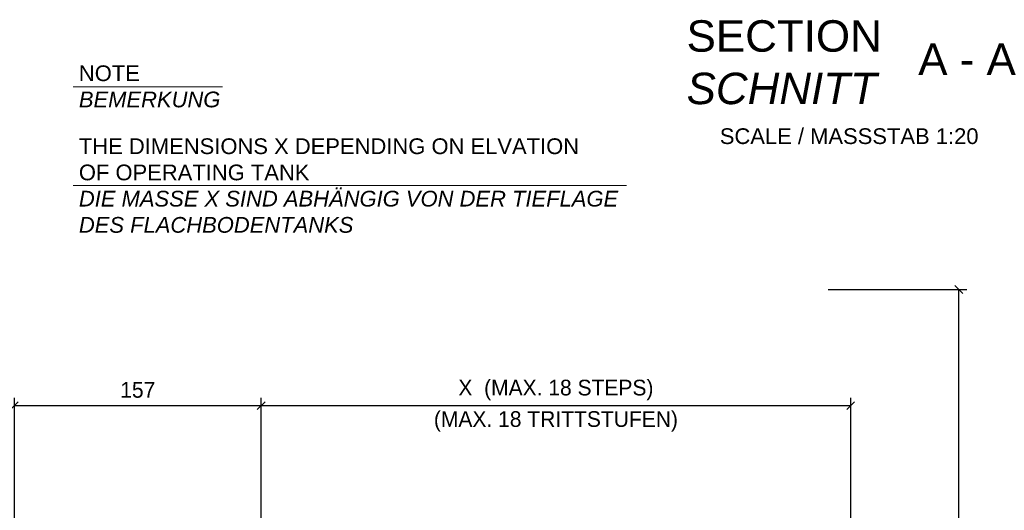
# Model space of a CAD drawing. Header units: millimetres. Extents: x -6179 to 18141, y -8419 to 8561.
# Tile 577 of 579: x 1393 to 7657, y 5264 to 8383. Entities that reach past the tile are written whole.
import ezdxf

# ---------------------------------------------------------------- set-up
doc = ezdxf.new("R2010")
doc.units = ezdxf.units.MM
doc.layers.add('Bemaßung', color=7, linetype='Continuous', lineweight=9)
for name, color, linetype in [('Beschriftung', 7, 'Continuous'), ('POL_Bema', 7, 'Continuous'), ('Text', 7, 'Continuous')]:
    doc.layers.add(name, color=color, linetype=linetype)
doc.styles.add('Arial_Standard', font='arial.ttf')
doc.styles.add('LBB3.5M1000', font='isocp.shx', dxfattribs={"height": 3.5})
doc.dimstyles.new('DIN', dxfattribs={"dimtxt": 2.5, "dimasz": 2.5, "dimexe": 1.25, "dimexo": 0.625, "dimtad": 1, "dimtih": 1, "dimdec": 4, "dimdsep": 46, "dimlunit": 6, "dimtxsty": 'Standard', "dimcen": 2.5, "dimadec": 0, "dimazin": 0, "dimtfac": 1, "dimtdec": 4, "dimtmove": 0, "dimatfit": 3, "dimfxl": 0, "dimtvp": 1, "dimtolj": 1, "dimtzin": 0, "dimarcsym": 0})

# ---------------------------------------------------------------- blocks, each defined once
blk = doc.blocks.new('_Oblique')
at = {"layer": 'POL_Bema', "color": 0, "lineweight": -2}
blk.add_line((-0.5, -0.5), (0.5, 0.5), dxfattribs=at)
blk = doc.blocks.new('*D47')
at = {"layer": 'Bemaßung', "color": 0, "lineweight": -2}
for p, q in [((1359.4, 4967.2), (1359.4, 5978.7)), ((2929.4, 4967.2), (2929.4, 5978.7)), ((2929.4, 5928.7), (1359.4, 5928.7))]:
    blk.add_line(p, q, dxfattribs=at)
at = {"layer": 'DEFPOINTS', "color": 0}
for p in [(1359.4, 5928.7), (1359.4, 3667.2), (2929.4, 3667.2)]:
    blk.add_point(p, dxfattribs=at)
at = {"layer": 'Bemaßung', "color": 0, "lineweight": -2, "xscale": 50, "yscale": 50, "zscale": 50, "rotation": 180}
blk.add_blockref('_Oblique', (1359.4, 5928.7), dxfattribs=at)
at = {"layer": 'Bemaßung', "color": 0, "lineweight": -2, "xscale": 50, "yscale": 50, "zscale": 50}
blk.add_blockref('_Oblique', (2929.4, 5928.7), dxfattribs=at)
at = {"layer": 'Bemaßung', "color": 0, "insert": (2144.4, 6028.7), "char_height": 100, "attachment_point": 5}
blk.add_mtext('\\A1;157', dxfattribs=at)
blk = doc.blocks.new('*D48')
at = {"layer": 'Bemaßung', "color": 0, "lineweight": -2}
for p, q in [((2929.4, 4967.2), (2929.4, 5978.7)), ((6679.4, 1967.2), (6679.4, 5978.7)), ((6679.4, 5928.7), (2929.4, 5928.7))]:
    blk.add_line(p, q, dxfattribs=at)
at = {"layer": 'DEFPOINTS', "color": 0}
for p in [(2929.4, 5928.7), (2929.4, 3667.2), (6679.4, 667.2)]:
    blk.add_point(p, dxfattribs=at)
at = {"layer": 'Bemaßung', "color": 0, "lineweight": -2, "xscale": 50, "yscale": 50, "zscale": 50, "rotation": 180}
blk.add_blockref('_Oblique', (2929.4, 5928.7), dxfattribs=at)
at = {"layer": 'Bemaßung', "color": 0, "lineweight": -2, "xscale": 50, "yscale": 50, "zscale": 50}
blk.add_blockref('_Oblique', (6679.4, 5928.7), dxfattribs=at)
at = {"layer": 'Bemaßung', "color": 0, "char_height": 100, "attachment_point": 5}
for s, insert in [('\\A1;X  (MAX. 18 STEPS) ', (4804.4, 6028.7)), ('\\A1;(MAX. 18 TRITTSTUFEN)', (4804.4, 5828.7))]:
    blk.add_mtext(s, dxfattribs=dict(at, insert=insert))
blk = doc.blocks.new('*D52')
at = {"layer": 'Bemaßung', "color": 0, "lineweight": -2}
for p, q in [((6536.7, 6667.2), (7417.7, 6667.2)), ((7367.7, 467.2), (7367.7, 6667.2)), ((7267.7, 467.2), (7317.7, 467.2))]:
    blk.add_line(p, q, dxfattribs=at)
at = {"layer": 'DEFPOINTS', "color": 0}
for p in [(6436.7, 6667.2), (7367.7, 6667.2), (7367.7, 467.2)]:
    blk.add_point(p, dxfattribs=at)
at = {"layer": 'Bemaßung', "color": 0, "lineweight": -2, "xscale": 50, "yscale": 50, "zscale": 50}
for p, rotation in [((7367.7, 6667.2), 90), ((7367.7, 467.2), 270)]:
    blk.add_blockref('_Oblique', p, dxfattribs=dict(at, rotation=rotation))
at = {"layer": 'Bemaßung', "color": 0, "insert": (7267.7, 3567.2), "char_height": 100, "attachment_point": 5, "rotation": 90}
blk.add_mtext('\\A1;X', dxfattribs=at)

msp = doc.modelspace()

# ---------------------------------------------------------------- linework, layer by layer
at = {"layer": 'Text', "lineweight": 9}
for p, q in [((1733.56217, 7955.76585), (2683.60902, 7955.76585)), ((1733.56217, 7328.58952), (5254.17996, 7328.58952))]:
    msp.add_line(p, q, dxfattribs=at)

# ---------------------------------------------------------------- texts
at = {"insert": (5846.88658, 7692.38456), "char_height": 100, "attachment_point": 1, "style": 'LBB3.5M1000'}
msp.add_mtext_dynamic_manual_height_columns('{\\fArial|b0|i0|c0|p34;SCALE / MASSSTAB 1:20}', width=1846.9516857, gutter_width=17.5, heights=[0], dxfattribs=at)
at = {"layer": 'Beschriftung', "char_height": 200, "attachment_point": 1, "style": 'LBB3.5M1000'}
for s, insert, width in [('{\\fArial|b0|i0|c0|p34;SECTION\\P\\fArial|b0|i1|c0|p34;SCHNITT}', (5635.70519, 8379.32531), 1238.3896454), ('{\\fArial|b0|i0|c0|p34;A - A}', (7109.1177, 8231.73454), 665.3434054)]:
    msp.add_mtext(s, dxfattribs=dict(at, insert=insert, width=width))
at = {"layer": 'Text', "char_height": 100, "attachment_point": 4, "style": 'Arial_Standard'}
for s, insert, width in [('NOTE\\P{\\fArial|b0|i1|c0|p34;BEMERKUNG}', (1769.74666, 7958.42708), 3165.4344), ('THE DIMENSIONS X DEPENDING ON ELVATION\\POF OPERATING TANK\\P{\\fArial|b0|i1|c0|p34;DIE MASSE X SIND ABHÄNGIG VON DER TIEFLAGE\\PDES FLACHBODENTANKS}', (1769.74666, 7327.70462), 3545.8033302)]:
    msp.add_mtext(s, dxfattribs=dict(at, insert=insert, width=width))

# ---------------------------------------------------------------- dimensions: what is measured, and where the dimension line sits
at = {"layer": 'Bemaßung'}
dim = msp.add_linear_dim(base=(7367.67329, 6667.207), p1=(7367.67329, 467.207), p2=(6436.69882, 6667.207), angle=90, text='X', dimstyle='DIN', override={"dimscale": 100, "dimtxt": 1, "dimasz": 0.5, "dimexe": 0.5, "dimexo": 1, "dimgap": 0.5, "dimtih": 0, "dimdec": 2, "dimblk1": 'Oblique', "dimblk2": 'Oblique', "dimsah": 1, "dimtmove": 2}, dxfattribs=at)
dim.commit()
dim.dimension.update_dxf_attribs({"geometry": '*D52', "text_midpoint": (7267.67329, 3567.207)})
for base, p1, p2, text, picture, middle in [((2929.38052, 5928.69125), (6679.38052, 667.207), (2929.38052, 3667.207), 'X  (MAX. 18 STEPS) \\X (MAX. 18 TRITTSTUFEN)', '*D48', (4804.38052, 5928.69125)), ((1359.38052, 5928.69125), (2929.38052, 3667.207), (1359.38052, 3667.207), '157', '*D47', (2144.38052, 6028.69125))]:
    dim = msp.add_linear_dim(base=base, p1=p1, p2=p2, text=text, dimstyle='DIN', override={"dimscale": 100, "dimtxt": 1, "dimasz": 0.5, "dimexe": 0.5, "dimexo": 13, "dimgap": 0.5, "dimtih": 0, "dimdec": 2, "dimblk1": 'Oblique', "dimblk2": 'Oblique', "dimsah": 1, "dimtmove": 2}, dxfattribs=at)
    dim.commit()
    dim.dimension.update_dxf_attribs({"geometry": picture, "text_midpoint": middle})

doc.saveas('drawing.dxf')
